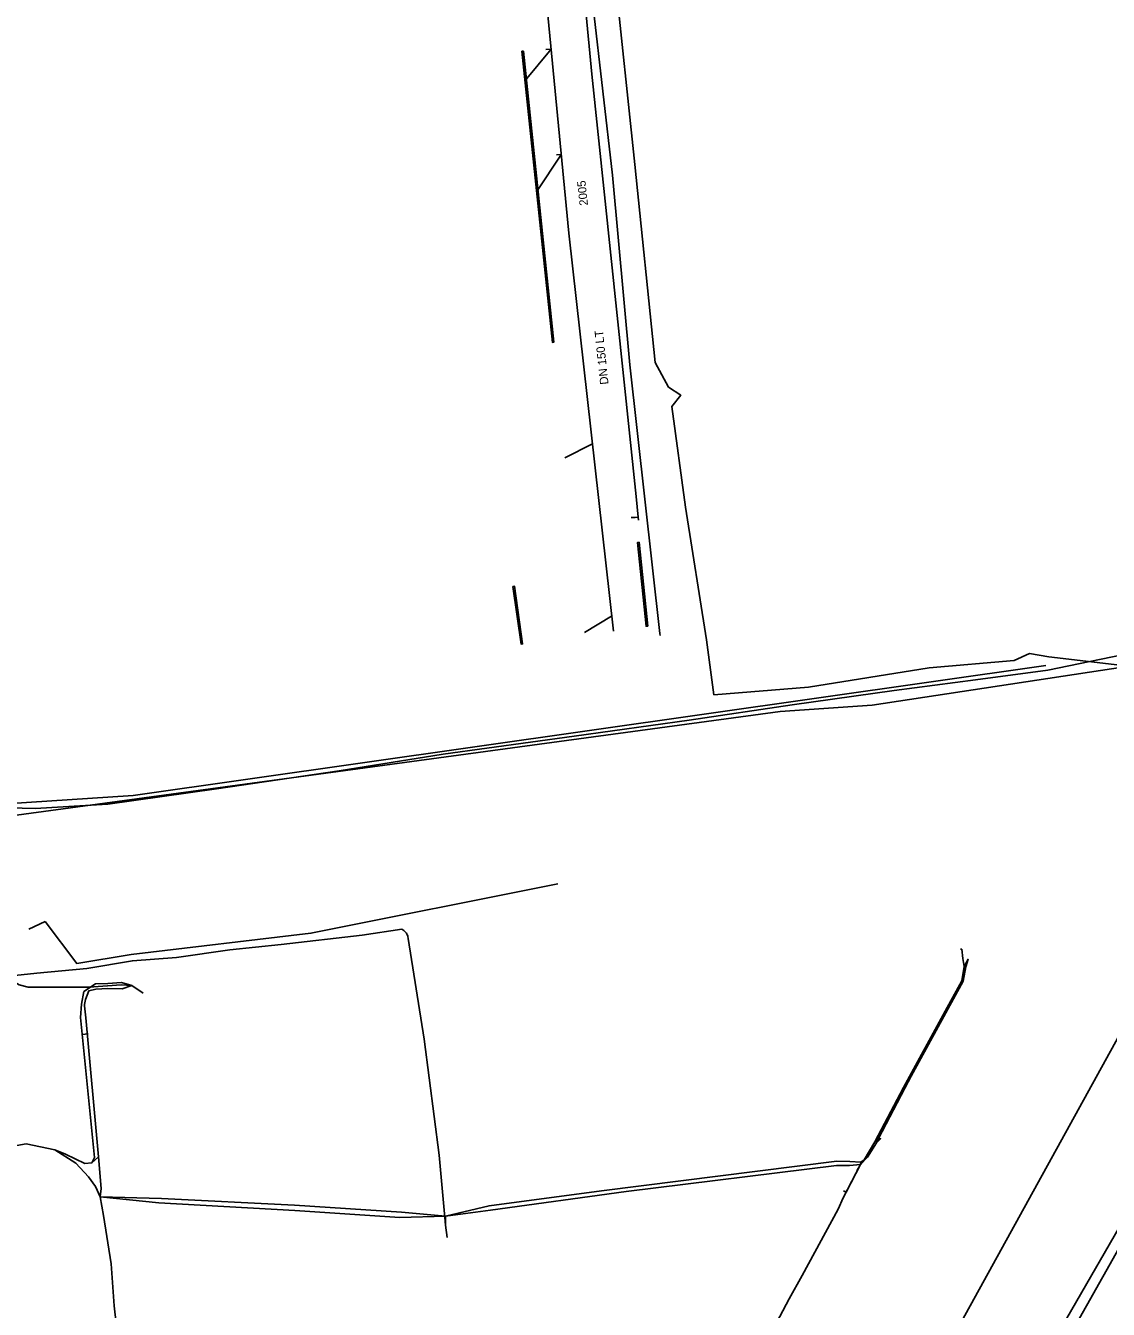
# Model space of a CAD drawing. Extents: x -599951 to -598963, y -1164095 to -1162939.
# Drawn here: x -599172.5 to -599070, y -1163441.6 to -1163320.1 of the extents above; entities that cross this region are included whole.
import ezdxf

# ---------------------------------------------------------------- set-up
doc = ezdxf.new("R2010")
doc.units = 0
for name, color, linetype in [('Level 1', 7, 'Continuous'), ('Level 3', 7, 'Continuous'), ('Vrstva 1', 7, 'Continuous'), ('Vrstva 13', 7, 'Continuous'), ('Vrstva 15', 7, 'Continuous'), ('Vrstva 19', 7, 'Continuous'), ('Vrstva 42', 7, 'Continuous'), ('Vrstva 55', 7, 'Continuous')]:
    doc.layers.add(name, color=color, linetype=linetype)

msp = doc.modelspace()

# ---------------------------------------------------------------- linework, layer by layer
at = {"layer": 'Level 1'}
for points in [[(-599173.8, -1163822.04), (-599166.01, -1163726.36), (-599144.8, -1163624.27), (-599116.33, -1163540.56), (-599088.36, -1163467.42), (-599053.62, -1163407.24), (-599018.44, -1163353.97), (-598979.36, -1163301.03), (-598963.215, -1163275.716)], [(-599121.08, -1163339.75), (-599123.86, -1163310.87)], [(-599125.2, -1163325.28), (-599122.76, -1163322.34)], [(-599123.24, -1163322.36), (-599122.76, -1163322.34)], [(-599124.09, -1163335.75), (-599121.85, -1163332.35)], [(-599121.8, -1163332.29), (-599122.25, -1163332.33)], [(-599121.08, -1163339.76), (-599116.86, -1163377.43)], [(-599121.46, -1163361), (-599118.85, -1163359.67)], [(-599119.59, -1163377.53), (-599117.03, -1163375.99)]]:
    msp.add_lwpolyline(points, dxfattribs=at)
at = {"layer": 'Level 3'}
for points in [[(-599125.53, -1163322.53), (-599125.38, -1163322.52), (-599122.49, -1163350.061), (-599122.64, -1163350.08)], [(-599113.61, -1163376.94), (-599113.76, -1163376.96), (-599114.57, -1163369.01), (-599114.421, -1163369)], [(-599126.38, -1163373.19), (-599126.22, -1163373.17), (-599125.46, -1163378.63), (-599125.59, -1163378.65)]]:
    msp.add_lwpolyline(points, close=True, dxfattribs=at)
at = {"layer": 'Vrstva 1'}
msp.add_line((-599092.39, -1163458.16), (-599066.79, -1163411.69), dxfattribs=at)
at = {"layer": 'Vrstva 13'}
for p, q in [((-599114.5, -1163366.64), (-599114.473, -1163366.909)), ((-599170.65, -1163404.9), (-599172.192, -1163405.621))]:
    msp.add_line(p, q, dxfattribs=at)
for points in [[(-599120.54, -1163307.19), (-599119.5, -1163318.42), (-599118.91, -1163324.7), (-599114.698, -1163364.679), (-599114.5, -1163366.64)], [(-599114.5, -1163366.64), (-599114.8, -1163366.65), (-599115.19, -1163366.67)], [(-599170.65, -1163404.9), (-599167.66, -1163408.86), (-599162.51, -1163408.02), (-599145.49, -1163406.01), (-599122.12, -1163401.34)]]:
    msp.add_lwpolyline(points, dxfattribs=at)
at = {"layer": 'Vrstva 19'}
msp.add_lwpolyline([(-599119.31, -1163311.26), (-599118.79, -1163318.36), (-599116.95, -1163334.26), (-599115.29, -1163352.21), (-599112.46, -1163377.65), (-599112.44, -1163377.84)], dxfattribs=at)
at = {"layer": 'Vrstva 42'}
for p, q in [((-599083.878, -1163407.506), (-599083.99, -1163407.52)), ((-599162.455, -1163410.965), (-599161.375, -1163411.675)), ((-599162.455, -1163410.965), (-599161.375, -1163411.675)), ((-599167.149, -1163415.588), (-599166.58, -1163415.53)), ((-599166.681, -1163415.539), (-599166.58, -1163415.53)), ((-599094.825, -1163430.526), (-599095.07, -1163430.4))]:
    msp.add_line(p, q, dxfattribs=at)
for points in [[(-599066.71, -1163379.26), (-599075.74, -1163381.12), (-599082.58, -1163382.02), (-599090.27, -1163383.03), (-599099.95, -1163384.4), (-599109.69, -1163385.85), (-599120.58, -1163387.36), (-599132.96, -1163389.07), (-599142.82, -1163390.63), (-599154.43, -1163392.35), (-599164.71, -1163393.79), (-599171.6, -1163394.19), (-599177.82, -1163394.05)], [(-599177, -1163407.69), (-599176.14, -1163408.56), (-599175.46, -1163409.48), (-599174.31, -1163410.18), (-599173.13, -1163410.88), (-599172.25, -1163411.1), (-599171.56, -1163411.13), (-599167.35, -1163411.12), (-599166.48, -1163411.1), (-599163.47, -1163410.88), (-599162.455, -1163410.965)], [(-599083.88, -1163410.51), (-599083.64, -1163409.16), (-599083.77, -1163408.4), (-599083.878, -1163407.506)], [(-599083.88, -1163410.51), (-599083.64, -1163409.16), (-599083.28, -1163408.48)], [(-599169.73, -1163426.5), (-599168.72, -1163426.93), (-599166.89, -1163427.82), (-599166.25, -1163427.74), (-599165.97, -1163427.25), (-599167.31, -1163414), (-599167.21, -1163412.71), (-599166.98, -1163411.54), (-599165.89, -1163410.79), (-599164.73, -1163410.76), (-599163.44, -1163410.68), (-599162.455, -1163410.965)], [(-599083.88, -1163410.51), (-599089.4, -1163420.6), (-599091.75, -1163425.45), (-599091.95, -1163425.86), (-599092.8, -1163427.22), (-599093.47, -1163427.9), (-599094.825, -1163430.526), (-599095.07, -1163430.4)], [(-599083.88, -1163410.51), (-599089.4, -1163420.6), (-599092.1, -1163425.74), (-599093.13, -1163427.46), (-599093.47, -1163427.9), (-599094.825, -1163430.526)], [(-599165.45, -1163430.95), (-599165.35, -1163430.18), (-599165.62, -1163427.19), (-599166.82, -1163414.01), (-599166.93, -1163412.88), (-599166.92, -1163412.76), (-599166.83, -1163412.28), (-599166.51, -1163411.45), (-599165.85, -1163411.3), (-599164.73, -1163411.25), (-599163.36, -1163411.27), (-599162.455, -1163410.965)], [(-599164.4, -1163437.31), (-599165.12, -1163432.72), (-599165.45, -1163430.95), (-599165.88, -1163429.98), (-599166.56, -1163429.06), (-599167.76, -1163427.79), (-599169.73, -1163426.5), (-599172.44, -1163425.96), (-599175.3, -1163426.445), (-599175.716, -1163426.498), (-599175.808, -1163426.509)], [(-599169.73, -1163426.5), (-599172.44, -1163425.96), (-599175.3, -1163426.445), (-599175.716, -1163426.498), (-599175.808, -1163426.509)], [(-599169.73, -1163426.5), (-599168.72, -1163426.93), (-599166.89, -1163427.82), (-599166.25, -1163427.74), (-599165.62, -1163427.19)], [(-599165.45, -1163430.95), (-599159.89, -1163431.53), (-599147.02, -1163432.26), (-599137.09, -1163432.92), (-599132.77, -1163432.78), (-599128.63, -1163431.81), (-599118, -1163430.39), (-599095.71, -1163427.6), (-599094.49, -1163427.62), (-599093.44, -1163427.67), (-599093.47, -1163427.9), (-599093.8, -1163428.515)], [(-599165.45, -1163430.95), (-599159.63, -1163431.13), (-599147.04, -1163431.74), (-599136.93, -1163432.42), (-599132.77, -1163432.78), (-599128.5, -1163432.23), (-599115.65, -1163430.47), (-599095.73, -1163428), (-599094.5, -1163427.99), (-599093.47, -1163427.9), (-599093.8, -1163428.515)], [(-599164.4, -1163437.31), (-599165.12, -1163432.72), (-599165.45, -1163430.95)], [(-599132.77, -1163432.78), (-599132.76, -1163433.63), (-599132.59, -1163434.82)], [(-599132.77, -1163432.78), (-599132.76, -1163433.63), (-599132.59, -1163434.82)], [(-599159.08, -1163479.49), (-599159.72, -1163478.87), (-599159.98, -1163478.2), (-599161.14, -1163468.08), (-599162, -1163459.97), (-599164.11, -1163441.27), (-599164.4, -1163437.31)], [(-599159.08, -1163479.49), (-599159.72, -1163478.87), (-599159.98, -1163478.2), (-599161.14, -1163468.08), (-599162, -1163459.97), (-599164.11, -1163441.27), (-599164.4, -1163437.31)]]:
    msp.add_lwpolyline(points, dxfattribs=at)
at = {"layer": 'Vrstva 55'}
for points in [[(-599056.04, -1163381.08), (-599057.521, -1163382.067), (-599063, -1163381.34), (-599075.63, -1163379.84), (-599077.47, -1163379.54), (-599078.92, -1163380.19), (-599086.95, -1163380.89), (-599098.38, -1163382.72), (-599107.35, -1163383.43), (-599108.05, -1163378.25), (-599110.02, -1163365.67), (-599111.33, -1163356.15), (-599110.48, -1163355.08), (-599111.65, -1163354.31), (-599112.89, -1163352), (-599114.84, -1163333.25), (-599116.75, -1163314.99), (-599117.2, -1163310.89), (-599117.468, -1163310.717), (-599117.311, -1163310.489)], [(-599056.04, -1163381.08), (-599054.78, -1163380.84), (-599043.79, -1163387.33), (-599020.488, -1163353.364), (-598995.31, -1163320.12), (-598993.82, -1163320.12), (-599016.324, -1163352.72), (-599037.484, -1163383.409), (-599040.79, -1163389.08), (-599058.044, -1163416.158), (-599062.52, -1163424.31), (-599076.715, -1163449.508), (-599093.194, -1163483.52), (-599100.75, -1163499.5), (-599108.949, -1163521.401), (-599120.598, -1163553.641), (-599128.23, -1163585.45), (-599132.47, -1163592.35), (-599141.869, -1163630.55), (-599150.024, -1163670.629), (-599149.47, -1163675.64), (-599149.011, -1163670.773)], [(-599232.52, -1163382.31), (-599224.25, -1163381.85), (-599223.76, -1163390.42), (-599224.13, -1163392.14), (-599223.52, -1163395.08), (-599200.62, -1163394.83), (-599179.68, -1163395.69), (-599101.06, -1163385.03), (-599092.37, -1163384.42), (-599055.14, -1163378.79), (-599056.04, -1163381.08)], [(-599179.95, -1163393.29), (-599180.14, -1163394.15), (-599162.32, -1163392.96), (-599075.93, -1163380.67)], [(-599176.84, -1163410.37), (-599171.43, -1163409.79), (-599166.72, -1163409.34), (-599162.39, -1163408.61), (-599158.23, -1163408.31), (-599153.16, -1163407.58), (-599148.32, -1163407.07), (-599140.63, -1163406.19), (-599136.9, -1163405.64), (-599136.797, -1163405.693), (-599136.7, -1163405.758), (-599136.611, -1163405.833), (-599136.531, -1163405.918), (-599136.461, -1163406.011), (-599136.402, -1163406.111), (-599136.377, -1163406.163), (-599136.335, -1163406.272), (-599136.319, -1163406.328), (-599136.29, -1163406.5), (-599134.77, -1163416.04), (-599133.36, -1163427.01), (-599132.826, -1163432.905), (-599132.76, -1163433.63), (-599132.587, -1163434.821)], [(-599132.587, -1163434.821), (-599132.76, -1163433.63), (-599132.77, -1163432.78), (-599128.63, -1163431.81), (-599118, -1163430.39), (-599095.71, -1163427.6), (-599094.49, -1163427.62), (-599093.44, -1163427.67), (-599093.13, -1163427.46), (-599092.1, -1163425.74), (-599089.4, -1163420.6), (-599085.453, -1163413.385), (-599083.88, -1163410.51), (-599083.64, -1163409.16), (-599083.28, -1163408.48), (-599083.502, -1163409.185), (-599083.746, -1163410.557), (-599088.669, -1163419.555), (-599089.277, -1163420.666), (-599091.75, -1163425.45), (-599091.57, -1163425.47), (-599091.95, -1163425.86), (-599092.8, -1163427.22), (-599093.47, -1163427.9), (-599095.1, -1163431.06), (-599095.57, -1163432.13), (-599098.994, -1163438.395), (-599100.21, -1163440.62), (-599104.349, -1163448.439)]]:
    msp.add_lwpolyline(points, dxfattribs=at)

# ---------------------------------------------------------------- texts
at = {"layer": 'Vrstva 15'}
for s, p in [('2005', (-599119.261, -1163337.093)), ('DN 150 LT', (-599117.313, -1163354.036))]:
    msp.add_text(s, height=0.8, rotation=96.02773, dxfattribs=at).set_placement(p)

doc.saveas('drawing.dxf')
